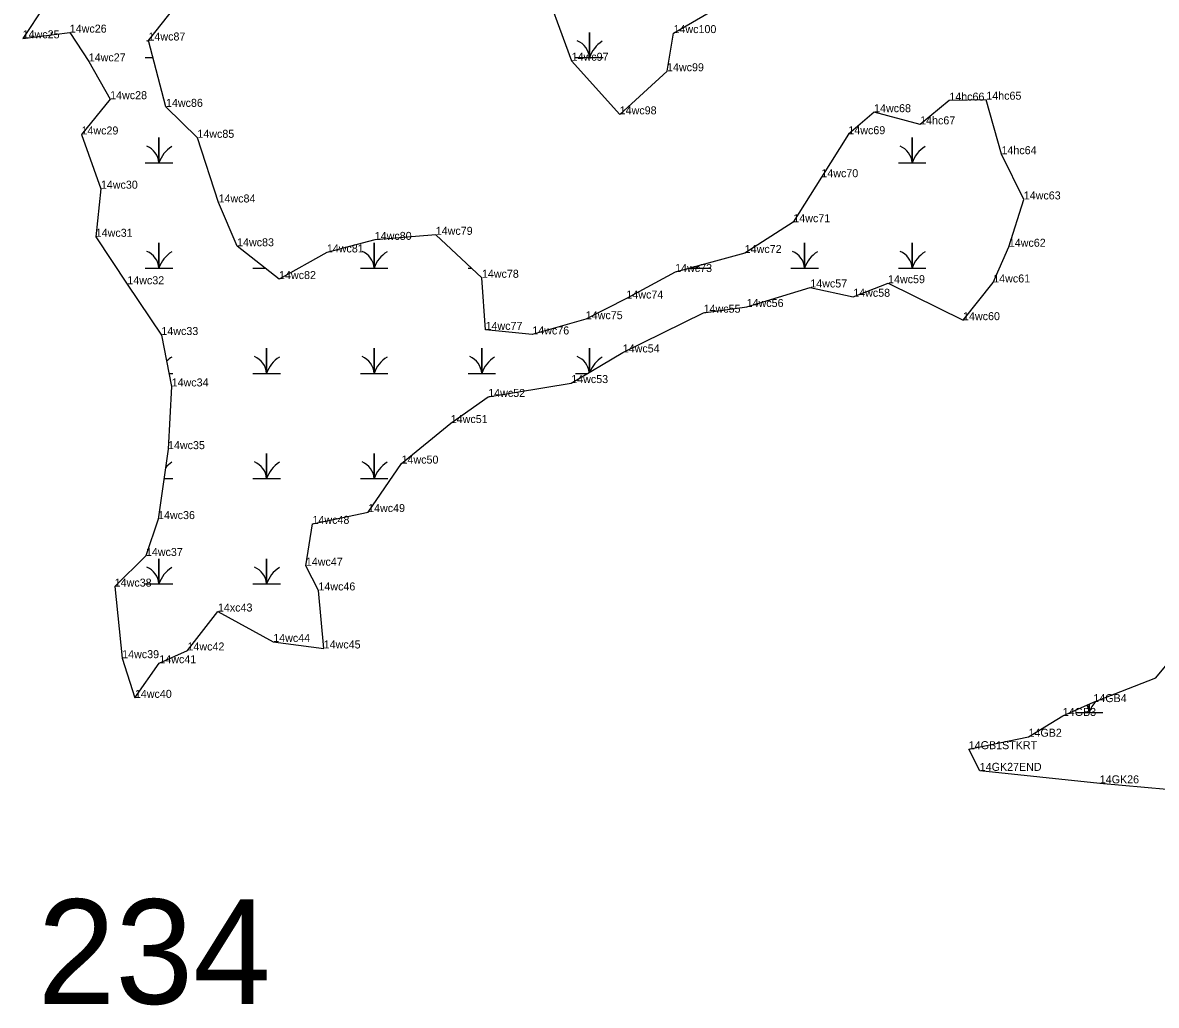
# Model space of a CAD drawing. Extents: x 2072529 to 2268796, y 436423 to 470397.
# Drawn here: x 2255744 to 2256453, y 441624 to 442239 of the extents above; entities that cross this region are included whole.
import ezdxf

# ---------------------------------------------------------------- set-up
doc = ezdxf.new("R2010")
doc.units = 0
for name, color, linetype in [('Default', 7, 'Continuous'), ('Exist Environmental Wetland Boundary', 7, 'Continuous'), ('Exist Environmental Wetland Boundary Cogo Comment', 7, 'Continuous'), ('Exist Environmental Wetland Boundary Cogo Point CELL', 7, 'Continuous'), ('Exist Hydro Swamp or Marsh', 7, 'Continuous')]:
    doc.layers.add(name, color=color, linetype=linetype)

msp = doc.modelspace()

# ---------------------------------------------------------------- linework, layer by layer
at = {"layer": 'Exist Environmental Wetland Boundary'}
for points in [[(2256066.89, 442270.09), (2256087.21, 442214.89), (2256117.24, 442181.38), (2256146.81, 442208.33), (2256150.87, 442232.18), (2256177.11, 442247.31)], [(2255757.75, 442249.21), (2255744.1, 442228.9), (2255773.54, 442232.48), (2255785.4, 442214.49), (2255798.77, 442190.87), (2255780.87, 442168.82), (2255792.98, 442134.91), (2255789.76, 442104.85), (2255809.49, 442075.17), (2255830.78, 442043.44), (2255837.2, 442011.3), (2255834.94, 441972.1), (2255828.71, 441928.37), (2255821.13, 441905.33), (2255801.63, 441886.17), (2255806.29, 441841.44), (2255814.23, 441816.63), (2255829.5, 441838.28), (2255847.11, 441846.24), (2255866.14, 441870.6), (2255900.7, 441851.57), (2255932.24, 441847.51), (2255928.94, 441883.78), (2255921.08, 441899.22), (2255925.24, 441925.41), (2255960.01, 441932.79), (2255980.88, 441963.06), (2256011.66, 441988.42), (2256035.06, 442004.73), (2256086.95, 442013.4), (2256119.15, 442032.54), (2256169.67, 442057.39), (2256196.59, 442060.97), (2256236.35, 442073.18), (2256263.17, 442067.35), (2256284.96, 442075.85), (2256331.83, 442052.73), (2256350.68, 442076.3), (2256360.43, 442098.62), (2256369.78, 442128.2), (2256355.84, 442156.48), (2256346.35, 442190.55), (2256323.24, 442189.95), (2256305.01, 442175.12), (2256276.22, 442182.73), (2256260.15, 442168.97), (2256243.27, 442142.09), (2256225.74, 442113.96), (2256195.36, 442094.7), (2256151.89, 442082.83), (2256121.42, 442066.25), (2256096.04, 442053.34), (2256062.62, 442043.79), (2256033.39, 442046.65), (2256031.12, 442079.23), (2256002.27, 442106.08), (2255964.15, 442102.91), (2255934.21, 442095.06), (2255904.34, 442078.42), (2255878.1, 442098.93), (2255866.53, 442126.3), (2255853.29, 442166.72), (2255833.67, 442186.07), (2255822.73, 442227.55), (2255847.28, 442258.72)], [(2256342.25, 441771.01), (2256335.4, 441784.55), (2256372.73, 441792.33), (2256394.14, 441805.33), (2256413.28, 441813.96), (2256452.36, 441829.17), (2256474.48, 441855.92)], [(2256473.07, 441758.16), (2256417.28, 441763.18), (2256342.25, 441771.01)]]:
    msp.add_lwpolyline(points, dxfattribs=at)
at = {"layer": 'Exist Environmental Wetland Boundary Cogo Point CELL'}
for p, q in [((2255773.54, 442232.48), (2255773.54, 442232.48)), ((2256150.87, 442232.18), (2256150.87, 442232.18)), ((2255744.1, 442228.9), (2255744.1, 442228.9)), ((2255822.73, 442227.55), (2255822.73, 442227.55)), ((2255785.4, 442214.49), (2255785.4, 442214.49)), ((2256087.21, 442214.89), (2256087.21, 442214.89)), ((2256146.81, 442208.33), (2256146.81, 442208.33)), ((2255798.77, 442190.87), (2255798.77, 442190.87)), ((2256323.24, 442189.95), (2256323.24, 442189.95)), ((2256346.35, 442190.55), (2256346.35, 442190.55)), ((2255833.67, 442186.07), (2255833.67, 442186.07)), ((2256117.24, 442181.38), (2256117.24, 442181.38)), ((2256276.22, 442182.73), (2256276.22, 442182.73)), ((2256305.01, 442175.12), (2256305.01, 442175.12)), ((2255780.87, 442168.82), (2255780.87, 442168.82)), ((2255853.29, 442166.72), (2255853.29, 442166.72)), ((2256260.15, 442168.97), (2256260.15, 442168.97)), ((2256355.84, 442156.48), (2256355.84, 442156.48)), ((2256243.27, 442142.09), (2256243.27, 442142.09)), ((2255792.98, 442134.91), (2255792.98, 442134.91)), ((2255866.53, 442126.3), (2255866.53, 442126.3)), ((2256369.78, 442128.2), (2256369.78, 442128.2)), ((2256225.74, 442113.96), (2256225.74, 442113.96)), ((2255789.76, 442104.85), (2255789.76, 442104.85)), ((2255964.15, 442102.91), (2255964.15, 442102.91)), ((2256002.27, 442106.08), (2256002.27, 442106.08)), ((2255878.1, 442098.93), (2255878.1, 442098.93)), ((2255934.21, 442095.06), (2255934.21, 442095.06)), ((2256360.43, 442098.62), (2256360.43, 442098.62)), ((2256195.36, 442094.7), (2256195.36, 442094.7)), ((2256151.89, 442082.83), (2256151.89, 442082.83)), ((2255809.49, 442075.17), (2255809.49, 442075.17)), ((2255904.34, 442078.42), (2255904.34, 442078.42)), ((2256031.12, 442079.23), (2256031.12, 442079.23)), ((2256284.96, 442075.85), (2256284.96, 442075.85)), ((2256350.68, 442076.3), (2256350.68, 442076.3)), ((2256236.35, 442073.18), (2256236.35, 442073.18)), ((2256263.17, 442067.35), (2256263.17, 442067.35)), ((2256121.42, 442066.25), (2256121.42, 442066.25)), ((2256196.59, 442060.97), (2256196.59, 442060.97)), ((2256096.04, 442053.34), (2256096.04, 442053.34)), ((2256169.67, 442057.39), (2256169.67, 442057.39)), ((2256331.83, 442052.73), (2256331.83, 442052.73)), ((2256033.39, 442046.65), (2256033.39, 442046.65)), ((2255830.78, 442043.44), (2255830.78, 442043.44)), ((2256062.62, 442043.79), (2256062.62, 442043.79)), ((2256119.15, 442032.54), (2256119.15, 442032.54)), ((2255837.2, 442011.3), (2255837.2, 442011.3)), ((2256086.95, 442013.4), (2256086.95, 442013.4)), ((2256035.06, 442004.73), (2256035.06, 442004.73)), ((2256011.66, 441988.42), (2256011.66, 441988.42)), ((2255834.94, 441972.1), (2255834.94, 441972.1)), ((2255980.88, 441963.06), (2255980.88, 441963.06)), ((2255960.01, 441932.79), (2255960.01, 441932.79)), ((2255828.71, 441928.37), (2255828.71, 441928.37)), ((2255925.24, 441925.41), (2255925.24, 441925.41)), ((2255821.13, 441905.33), (2255821.13, 441905.33)), ((2255921.08, 441899.22), (2255921.08, 441899.22)), ((2255801.63, 441886.17), (2255801.63, 441886.17)), ((2255928.94, 441883.78), (2255928.94, 441883.78)), ((2255866.14, 441870.6), (2255866.14, 441870.6)), ((2255900.7, 441851.57), (2255900.7, 441851.57)), ((2255932.24, 441847.51), (2255932.24, 441847.51)), ((2255806.29, 441841.44), (2255806.29, 441841.44)), ((2255847.11, 441846.24), (2255847.11, 441846.24)), ((2255829.5, 441838.28), (2255829.5, 441838.28)), ((2256452.36, 441829.17), (2256452.36, 441829.17)), ((2255814.23, 441816.63), (2255814.23, 441816.63)), ((2256413.28, 441813.96), (2256413.28, 441813.96)), ((2256394.14, 441805.33), (2256394.14, 441805.33)), ((2256372.73, 441792.33), (2256372.73, 441792.33)), ((2256335.4, 441784.55), (2256335.4, 441784.55)), ((2256342.25, 441771.01), (2256342.25, 441771.01)), ((2256417.28, 441763.18), (2256417.28, 441763.18))]:
    msp.add_line(p, q, dxfattribs=at)
at = {"layer": 'Exist Hydro Swamp or Marsh'}
for points in [[(2255762.04, 442231.08), (2255762.04, 442232.63), (2255762.04, 442231.08)], [(2256089.69, 442216.85), (2256098.29, 442216.85), (2256098.29, 442232.63), (2256098.29, 442216.85), (2256106.89, 442216.85)], [(2255820.69, 442216.85), (2255825.55, 442216.85)], [(2255820.69, 442151.05), (2255829.29, 442151.05), (2255829.29, 442166.83), (2255829.29, 442151.05), (2255837.89, 442151.05)], [(2256291.44, 442151.05), (2256300.04, 442151.05), (2256300.04, 442166.83), (2256300.04, 442151.05), (2256308.64, 442151.05)], [(2255820.69, 442085.25), (2255829.29, 442085.25), (2255829.29, 442101.03), (2255829.29, 442085.25), (2255837.89, 442085.25)], [(2255955.19, 442085.25), (2255963.79, 442085.25), (2255963.79, 442101.03), (2255963.79, 442085.25), (2255972.39, 442085.25)], [(2256224.19, 442085.25), (2256232.79, 442085.25), (2256232.79, 442101.03), (2256232.79, 442085.25), (2256241.39, 442085.25)], [(2256291.44, 442085.25), (2256300.04, 442085.25), (2256300.04, 442101.03), (2256300.04, 442085.25), (2256308.64, 442085.25)], [(2255887.94, 442085.25), (2255895.6, 442085.25)], [(2256022.44, 442085.25), (2256024.66, 442085.25)], [(2256160.74, 442085.25), (2256165.54, 442085.25), (2256165.54, 442086.56)], [(2256165.54, 442086.56), (2256165.54, 442085.25), (2256174.14, 442085.25)], [(2255887.94, 442019.45), (2255896.54, 442019.45), (2255896.54, 442035.23), (2255896.54, 442019.45), (2255905.14, 442019.45)], [(2255955.19, 442019.45), (2255963.79, 442019.45), (2255963.79, 442035.23), (2255963.79, 442019.45), (2255972.39, 442019.45)], [(2256022.44, 442019.45), (2256031.04, 442019.45), (2256031.04, 442035.23), (2256031.04, 442019.45), (2256039.64, 442019.45)], [(2256098.29, 442020.14), (2256098.29, 442035.23), (2256098.29, 442020.14)], [(2255835.57, 442019.45), (2255837.89, 442019.45)], [(2256089.69, 442019.45), (2256097.13, 442019.45)], [(2255887.94, 441953.65), (2255896.54, 441953.65), (2255896.54, 441969.43), (2255896.54, 441953.65), (2255905.14, 441953.65)], [(2255955.19, 441953.65), (2255963.79, 441953.65), (2255963.79, 441969.43), (2255963.79, 441953.65), (2255972.39, 441953.65)], [(2255832.31, 441953.65), (2255837.89, 441953.65)], [(2255820.69, 441887.85), (2255829.29, 441887.85), (2255829.29, 441903.63), (2255829.29, 441887.85), (2255837.89, 441887.85)], [(2255887.94, 441887.85), (2255896.54, 441887.85), (2255896.54, 441903.63), (2255896.54, 441887.85), (2255905.14, 441887.85)], [(2256402.06, 441807.47), (2256410.66, 441807.47), (2256410.66, 441812.78)], [(2256410.66, 441812.78), (2256410.66, 441807.47), (2256419.26, 441807.47)]]:
    msp.add_lwpolyline(points, dxfattribs=at)
for centre, radius, start, end in [((2255817.03, 442215.96), 12.3, 61.24237, 67.53497), ((2256086.03, 442215.96), 12.3, 4.14034, 67.53497), ((2256116.53, 442210.79), 19.22, 122.12745, 161.62219), ((2255817.03, 442150.16), 12.3, 4.14034, 67.53497), ((2255847.53, 442144.99), 19.22, 122.12745, 161.62219), ((2256287.78, 442150.16), 12.3, 4.14034, 67.53497), ((2256318.28, 442144.99), 19.22, 122.12745, 161.62219), ((2255817.03, 442084.36), 12.3, 4.14034, 67.53497), ((2255847.53, 442079.19), 19.22, 122.12745, 161.62219), ((2255951.53, 442084.36), 12.3, 4.14034, 67.53497), ((2255982.03, 442079.19), 19.22, 122.12745, 161.62219), ((2256220.53, 442084.36), 12.3, 4.14034, 67.53497), ((2256251.03, 442079.19), 19.22, 122.12745, 161.62219), ((2256287.78, 442084.36), 12.3, 4.14034, 67.53497), ((2256318.28, 442079.19), 19.22, 122.12745, 161.62219), ((2256153.28, 442084.36), 12.3, 4.14034, 10.09159), ((2256183.78, 442079.19), 19.22, 156.96585, 161.62219), ((2255847.53, 442013.39), 19.22, 122.12745, 134.56065), ((2255884.28, 442018.56), 12.3, 4.14034, 67.53497), ((2255914.78, 442013.39), 19.22, 122.12745, 161.62219), ((2255951.53, 442018.56), 12.3, 4.14034, 67.53497), ((2255982.03, 442013.39), 19.22, 122.12745, 161.62219), ((2256018.78, 442018.56), 12.3, 4.14034, 67.53497), ((2256049.28, 442013.39), 19.22, 122.12745, 161.62219), ((2256086.03, 442018.56), 12.3, 7.20138, 67.53497), ((2256116.53, 442013.39), 19.22, 122.12745, 158.83299), ((2255847.53, 441947.59), 19.22, 122.12745, 137.85271), ((2255884.28, 441952.76), 12.3, 4.14034, 67.53497), ((2255914.78, 441947.59), 19.22, 122.12745, 161.62219), ((2255951.53, 441952.76), 12.3, 4.14034, 67.53497), ((2255982.03, 441947.59), 19.22, 122.12745, 161.62219), ((2255817.03, 441886.96), 12.3, 4.14034, 67.53497), ((2255847.53, 441881.79), 19.22, 122.12745, 161.62219), ((2255884.28, 441886.96), 12.3, 4.14034, 67.53497), ((2255914.78, 441881.79), 19.22, 122.12745, 161.62219), ((2256398.39, 441806.58), 12.3, 4.14034, 27.10387), ((2256428.9, 441801.41), 19.22, 136.66765, 161.62219)]:
    msp.add_arc(centre, radius, start, end, dxfattribs=at)

# ---------------------------------------------------------------- texts
at = {"layer": 'Default'}
msp.add_text('234', height=65.34, dxfattribs=at).set_placement((2255753.43, 441625.35))
msp.add_text('234', height=65.34, dxfattribs=at).set_placement((2255753.43, 441625.35))
msp.add_text('234', height=65.34, dxfattribs=at).set_placement((2255753.43, 441625.35))
at = {"layer": 'Exist Environmental Wetland Boundary Cogo Comment'}
for s, p in [('14wc26', (2255773.54, 442232.48)), ('14wc100', (2256150.87, 442232.18)), ('14wc25', (2255744.1, 442228.9)), ('14wc87', (2255822.73, 442227.55)), ('14wc27', (2255785.4, 442214.49)), ('14wc97', (2256087.21, 442214.89)), ('14wc99', (2256146.81, 442208.33)), ('14wc28', (2255798.77, 442190.87)), ('14hc66', (2256323.24, 442189.95)), ('14hc65', (2256346.35, 442190.55)), ('14wc86', (2255833.67, 442186.07)), ('14wc68', (2256276.22, 442182.73)), ('14wc98', (2256117.24, 442181.38)), ('14hc67', (2256305.01, 442175.12)), ('14wc29', (2255780.87, 442168.82)), ('14wc69', (2256260.15, 442168.97)), ('14wc85', (2255853.29, 442166.72)), ('14hc64', (2256355.84, 442156.48)), ('14wc70', (2256243.27, 442142.09)), ('14wc30', (2255792.98, 442134.91)), ('14wc84', (2255866.53, 442126.3)), ('14wc63', (2256369.78, 442128.2)), ('14wc71', (2256225.74, 442113.96)), ('14wc31', (2255789.76, 442104.85)), ('14wc79', (2256002.27, 442106.08)), ('14wc83', (2255878.1, 442098.93)), ('14wc80', (2255964.15, 442102.91)), ('14wc62', (2256360.43, 442098.62)), ('14wc81', (2255934.21, 442095.06)), ('14wc72', (2256195.36, 442094.7)), ('14wc82', (2255904.34, 442078.42)), ('14wc78', (2256031.12, 442079.23)), ('14wc73', (2256151.89, 442082.83)), ('14wc59', (2256284.96, 442075.85)), ('14wc61', (2256350.68, 442076.3)), ('14wc32', (2255809.49, 442075.17)), ('14wc57', (2256236.35, 442073.18)), ('14wc74', (2256121.42, 442066.25)), ('14wc58', (2256263.17, 442067.35)), ('14wc55', (2256169.67, 442057.39)), ('14wc56', (2256196.59, 442060.97)), ('14wc75', (2256096.04, 442053.34)), ('14wc60', (2256331.83, 442052.73)), ('14wc33', (2255830.78, 442043.44)), ('14wc77', (2256033.39, 442046.65)), ('14wc76', (2256062.62, 442043.79)), ('14wc54', (2256119.15, 442032.54)), ('14wc53', (2256086.95, 442013.4)), ('14wc34', (2255837.2, 442011.3)), ('14wc52', (2256035.06, 442004.73)), ('14wc51', (2256011.66, 441988.42)), ('14wc35', (2255834.94, 441972.1)), ('14wc50', (2255980.88, 441963.06)), ('14wc36', (2255828.71, 441928.37)), ('14wc49', (2255960.01, 441932.79)), ('14wc48', (2255925.24, 441925.41)), ('14wc37', (2255821.13, 441905.33)), ('14wc47', (2255921.08, 441899.22)), ('14wc38', (2255801.63, 441886.17)), ('14wc46', (2255928.94, 441883.78)), ('14xc43', (2255866.14, 441870.6)), ('14wc44', (2255900.7, 441851.57)), ('14wc42', (2255847.11, 441846.24)), ('14wc45', (2255932.24, 441847.51)), ('14wc39', (2255806.29, 441841.44)), ('14wc41', (2255829.5, 441838.28)), ('14wc40', (2255814.23, 441816.63)), ('14GB4', (2256413.28, 441813.96)), ('14GB3', (2256394.14, 441805.33)), ('14GB2', (2256372.73, 441792.33)), ('14GB1STKRT', (2256335.4, 441784.55)), ('14GK27END', (2256342.25, 441771.01)), ('14GK26', (2256417.28, 441763.18))]:
    msp.add_text(s, height=5, dxfattribs=at).set_placement(p)

doc.saveas('drawing.dxf')
